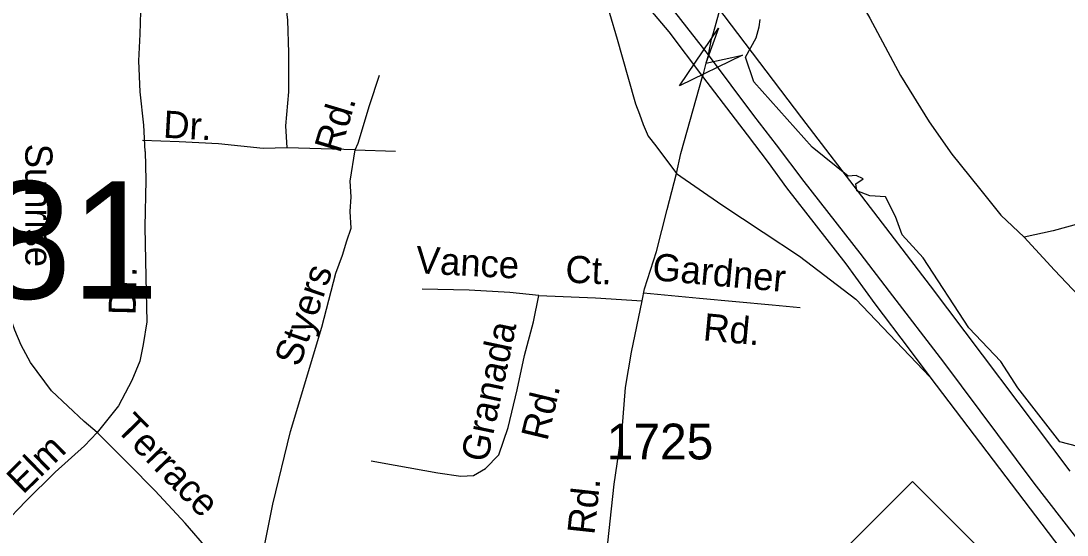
# Model space of a CAD drawing. Extents: x 1547597 to 1699558, y 810033 to 920809.
# Drawn here: x 1625137 to 1628791, y 879912 to 881708 of the extents above; entities that cross this region are included whole.
import ezdxf

# ---------------------------------------------------------------- set-up
doc = ezdxf.new("R2010")
doc.units = 0
for name, color, linetype in [('Exist Hydrographic Creek Single Shore', 7, 'Continuous'), ('Exist Road Non-System Type 51', 7, 'Continuous'), ('Exist Road Non-System Type 51 Label', 7, 'Continuous'), ('Exist Road Primary NC Attributed', 7, 'Continuous'), ('Exist Road Primary NC Shield CELL', 7, 'Continuous'), ('Exist Road Primary US Divided Attributed', 7, 'Continuous'), ('Exist Road Primary US Ramp 1 Lane  Attributed', 7, 'Continuous'), ('Exist Road Secondary Structure Culvert Number Label', 7, 'Continuous'), ('Exist Road Secondary Structure Standard Bridge Attributed CELL', 7, 'Continuous'), ('Exist Road Secondary Type 51 Attributed', 7, 'Continuous'), ('Exist Road Secondary Type 51 Label', 7, 'Continuous'), ('Exist Road Secondary Type 51 Number Label', 7, 'Continuous'), ('Exist Utilities Electrical Transmission Line', 7, 'Continuous')]:
    doc.layers.add(name, color=color, linetype=linetype)

msp = doc.modelspace()

# ---------------------------------------------------------------- linework, layer by layer
at = {"layer": 'Exist Hydrographic Creek Single Shore'}
msp.add_lwpolyline([(1628828.6, 880220.6), (1628765.7, 880237.3), (1628619.4, 880426.1), (1628559.7, 880517.4), (1628448, 880635.9), (1628288.5, 880880.2), (1628215.7, 880960.9), (1628191.6, 881024.9), (1628157, 881093.1), (1628102.4, 881096.2), (1628056.3, 881114.1), (1628053.1, 881139.2), (1628079.4, 881156), (1628054.2, 881167.5), (1628027.1, 881165.1), (1627901.1, 881267.2), (1627697.1, 881494.7), (1627667.7, 881580.7), (1627705.5, 881648.9), (1627716, 881686.6), (1627719.1, 881712.9)], dxfattribs=at)
at = {"layer": 'Exist Road Non-System Type 51'}
for q in [(1626066.7, 881264.1), (1626445.3, 881253.3)]:
    msp.add_line((1626304.1, 881258), q, dxfattribs=at)
for points in [[(1626066.7, 881264.1), (1626062.1, 881340.8), (1626072.4, 881460.1), (1626072, 881596), (1626069.3, 881710), (1626054.6, 881832.1), (1626026.2, 881972.4), (1625981.9, 882117), (1625935.1, 882215.4), (1625888.1, 882318), (1625819.4, 882424.7), (1625789.9, 882478.9), (1625790.1, 882509.1), (1625796.6, 882533.2), (1625806.7, 882546.8), (1625830.9, 882566.5), (1625845.6, 882571.2), (1625857.1, 882572.2), (1625908.8, 882557.5), (1625936.8, 882557.4), (1625958.7, 882561.1), (1625971.1, 882570.9), (1625979, 882584.7), (1625995.7, 882638.6)], [(1627741.3, 882361.6), (1627833.4, 882208.6), (1627966.5, 881953.2), (1628101.8, 881717.9), (1628209.6, 881516.6), (1628309.8, 881355.7), (1628388.5, 881242.8), (1628485.1, 881121.8), (1628560.1, 881028.8), (1628641.2, 880952.1)], [(1625570.5, 881251.8), (1625565.6, 881344), (1625552.9, 881459.9), (1625548.1, 881568.1), (1625553, 881662), (1625556.4, 881781.8), (1625559.6, 881897.8)], [(1626304.1, 881258), (1626314.3, 881281.3), (1626353.8, 881412.8), (1626389, 881518.4)], [(1625402.7, 880269.4), (1625357.9, 880308.7), (1625243.3, 880415.8), (1625170.5, 880514.7), (1625137.3, 880575), (1625115.8, 880627.3), (1625084.4, 880717.6), (1625088.2, 880832.3), (1625094.9, 881072.3), (1625105.1, 881287.1)], [(1626066.7, 881264.1), (1625982.3, 881262.5), (1625827.4, 881278), (1625689.7, 881285.6), (1625561.9, 881290.2)], [(1625570.5, 881251.8), (1625573.5, 881151.9), (1625569.9, 880988.2), (1625573, 880812.1), (1625576.1, 880656.1), (1625563.8, 880577.8), (1625551.5, 880519.4), (1625523.9, 880451.9), (1625477.9, 880362.8), (1625402.7, 880269.4)], [(1625987, 879873.5), (1626016.5, 880019), (1626078.8, 880273.3), (1626187.5, 880638), (1626236.6, 880826.9), (1626259.6, 880889.9), (1626274.9, 880939), (1626290.3, 880983.5), (1626287.2, 881041.9), (1626290.3, 881093.7), (1626287, 881147.6), (1626304.1, 881258)], [(1628835.6, 880999.8), (1628743.3, 880974.8), (1628641.2, 880952.1)], [(1628641.2, 880952.1), (1628747.9, 880836.9), (1628937.5, 880636.7), (1629141.1, 880432.4), (1629319, 880254.5), (1629461.3, 880109), (1629546.1, 879998.2), (1629628.7, 879867.2), (1629752.5, 879683.8), (1629891.8, 879440.4), (1630027.3, 879216.9), (1630160.6, 878991.5), (1630264.8, 878818.5), (1630355.3, 878681.4), (1630481.6, 878536.1)], [(1626360, 880171.1), (1626443.8, 880156.2), (1626593.5, 880128.6), (1626673.3, 880117.6), (1626717.2, 880119.1), (1626759.5, 880144.6), (1626805.9, 880192.1), (1626839.1, 880287.7), (1626870.5, 880419.3), (1626895.8, 880538.9), (1626927, 880656.5), (1626946.1, 880748.4)], [(1626946.1, 880748.4), (1626844.2, 880759.5), (1626702.5, 880767.1), (1626538.5, 880770.9)], [(1626946.1, 880748.4), (1627143.8, 880740), (1627306.9, 880729.5)], [(1627859.1, 880705.8), (1627761.3, 880715), (1627507.6, 880738), (1627311.3, 880756.7)], [(1625402.7, 880269.4), (1625359.2, 880223.3), (1625256.5, 880130.8), (1625153.6, 880030), (1625075.3, 879948.8)], [(1625838.4, 879811.1), (1625792.9, 879857.7), (1625710, 879952.6), (1625605.2, 880065.8), (1625512.5, 880160.7), (1625402.7, 880269.4)]]:
    msp.add_lwpolyline(points, dxfattribs=at)
at = {"layer": 'Exist Road Primary NC Attributed'}
for points in [[(1627538.8, 881589.2), (1627549.5, 881644.5), (1627556.2, 881666.7), (1627617.7, 881891.1), (1627649.9, 882016.3), (1627679.8, 882130.8), (1627851.8, 882785.7), (1627910.3, 883006.4), (1628030.1, 883454.2), (1628136.5, 883855.3), (1628181.1, 884023.7), (1628214.9, 884139.5), (1628242.4, 884231.3)], [(1627538.8, 881589.2), (1627529.9, 881560.6), (1627517.4, 881514.2)]]:
    msp.add_lwpolyline(points, dxfattribs=at)
at = {"layer": 'Exist Road Primary NC Shield CELL'}
msp.add_lwpolyline([(1627918.7, 879765.3), (1628251.7, 880098.3), (1628584.7, 879765.3), (1628251.7, 879432.3)], close=True, dxfattribs=at)
at = {"layer": 'Exist Road Primary US Divided Attributed'}
for points in [[(1626916.9, 882285.9), (1627144.6, 881981.1), (1627252.4, 881846.1), (1627399.7, 881669.5), (1627517.4, 881514.2)], [(1627538.8, 881589.2), (1627421.6, 881739.6)], [(1630128.8, 877846.3), (1630084.2, 877918.7), (1629942.6, 878168.8), (1629654.1, 878663.1), (1629582.9, 878789.1), (1629449, 879005.9), (1629237.1, 879337.6), (1629010.9, 879661.5), (1628676.2, 880093.2), (1628360.5, 880516.2), (1628171.4, 880762.6), (1628068.5, 880896.6), (1627872.3, 881146.5), (1627776, 881275), (1627697.5, 881376.8), (1627538.8, 881589.2)], [(1627517.4, 881514.2), (1627673.6, 881309.5), (1627747.4, 881213.2), (1627811.7, 881125.1), (1628018.6, 880859.1), (1628119.7, 880719.7), (1628239.2, 880560.9), (1628312.3, 880464.5)], [(1628312.3, 880464.5), (1628533.2, 880173), (1629002, 879556.1), (1629162.7, 879333.4), (1629389, 878984.9), (1629507.9, 878796.4), (1629600.6, 878638.1), (1629876.6, 878162), (1630051.2, 877858.4), (1630098.6, 877772.1)]]:
    msp.add_lwpolyline(points, dxfattribs=at)
at = {"layer": 'Exist Road Primary US Ramp 1 Lane  Attributed'}
for points in [[(1626916.9, 882285.9), (1627016.6, 882120.2), (1627061.4, 882033.4), (1627122.9, 881910.2), (1627165.1, 881827.7), (1627193.1, 881735.2), (1627219.5, 881644.5), (1627257, 881512.4), (1627283.4, 881418.5), (1627297.4, 881382), (1627310.5, 881346.4), (1627328.3, 881305.4), (1627355.1, 881271.4), (1627427.4, 881174.2)], [(1627427.4, 881174.2), (1627584.8, 881065.4), (1627729.7, 880969.9), (1627856.4, 880885.4), (1628053.7, 880735.8), (1628312.3, 880464.5)]]:
    msp.add_lwpolyline(points, dxfattribs=at)
at = {"layer": 'Exist Road Secondary Structure Standard Bridge Attributed CELL'}
msp.add_lwpolyline([(1627657, 881587.6), (1627437.9, 881480.6), (1627574.1, 881682.8), (1627529.9, 881560.6)], close=True, dxfattribs=at)
at = {"layer": 'Exist Road Secondary Type 51 Attributed'}
for points in [[(1627427.4, 881174.2), (1627442.3, 881244.2), (1627517.4, 881514.2)], [(1626782, 876941.2), (1626810, 877056.1), (1626848, 877278.9), (1626891.5, 877482.6), (1626913.2, 877637.5), (1626932.2, 877781.5), (1626943, 877865.2), (1626953.9, 878009.2), (1626981.1, 878232), (1627010.9, 878462.9), (1627048.9, 878731.9), (1627095.1, 879109), (1627119.5, 879304.6), (1627154.8, 879570.9), (1627181.8, 879841.9), (1627208.6, 880089.5), (1627236.7, 880279.2), (1627248.7, 880427.2), (1627269.5, 880550.1), (1627307, 880729.7), (1627315.3, 880771.4), (1627357.2, 880902.8), (1627394.7, 881048.6), (1627427.4, 881174.2)]]:
    msp.add_lwpolyline(points, dxfattribs=at)
at = {"layer": 'Exist Utilities Electrical Transmission Line'}
msp.add_lwpolyline([(1620293.9, 880979), (1620886.5, 881236.1), (1621473.1, 881493.3), (1622158.1, 881811.4), (1622644.3, 882033.9), (1623397.4, 882353.2), (1623616.3, 882448.8), (1623734.7, 882487.4), (1623959.6, 882572.7), (1624053.1, 882547.8), (1624729.5, 882440), (1625435.7, 882320), (1625938.5, 882234.3), (1626363.6, 882169.7), (1626712.3, 882075.7), (1626985.4, 882016.5), (1627286.4, 881947.2), (1627436, 881911.5), (1627493.3, 881858.9), (1627863.6, 881368.7), (1628312.7, 880781.9), (1628801.3, 880134.6)], dxfattribs=at)

# ---------------------------------------------------------------- texts
at = {"layer": 'Exist Road Non-System Type 51 Label'}
for s, rotation, p in [('Rd.', 73.2813, (1626251.3, 881242.6)), ('Dr.', 356.8408, (1625631.9, 881300.1)), ('Sunrise', 270.0227, (1625151.9, 881278.8)), ('Vance', 356.8967, (1626514.5, 880826.6)), ('Gardner', 354.8278, (1627339.8, 880802.6)), ('Ct.', 357.5622, (1627037.3, 880793.8)), ('Dr.', 88.7027, (1625537.3, 880679.2)), ('Styers', 71.0734, (1626109.6, 880495.8)), ('Rd.', 354.8278, (1627517.3, 880592.3)), ('Granada', 78.0779, (1626766, 880162.4)), ('Rd.', 76.5472, (1626975.3, 880237.4)), ('Terrace', 314.3249, (1625464.3, 880280.6)), ('Elm', 44.4001, (1625143.9, 880051.1))]:
    msp.add_text(s, height=95, rotation=rotation, dxfattribs=at).set_placement(p)
at = {"layer": 'Exist Road Secondary Structure Culvert Number Label'}
msp.add_text('C281', height=410.1, dxfattribs=at).set_placement((1624306.6, 880737.5))
at = {"layer": 'Exist Road Secondary Type 51 Label'}
msp.add_text('Rd.', height=95, rotation=83.8124, dxfattribs=at).set_placement((1627139.7, 879910.3))
at = {"layer": 'Exist Road Secondary Type 51 Number Label'}
msp.add_text('1725', height=125, dxfattribs=at).set_placement((1627183.5, 880175.9))

doc.saveas('drawing.dxf')
